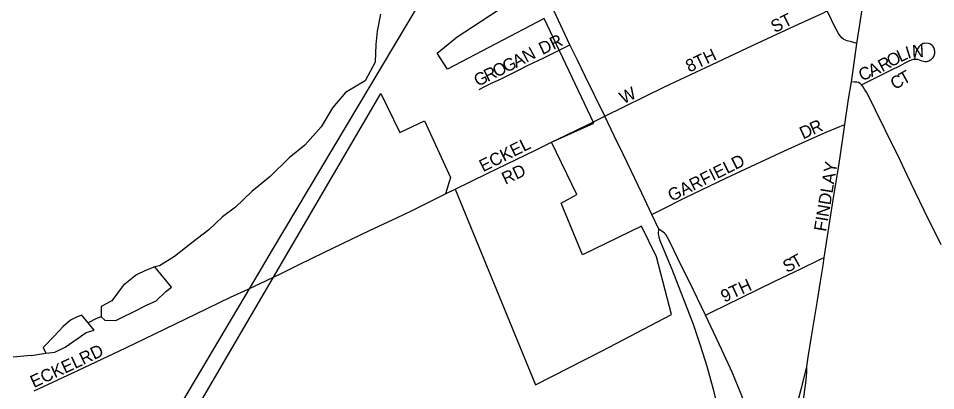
# Model space of a CAD drawing. Extents: x 1443599 to 1910620, y 1028088 to 1361369.
# Drawn here: x 1654820 to 1658503, y 1293560 to 1295055 of the extents above; entities that cross this region are included whole.
import ezdxf

# ---------------------------------------------------------------- set-up
doc = ezdxf.new("R2010")
doc.units = 0
for name, color, linetype in [('GM_X_City_Street', 7, 'Continuous'), ('GM_X_City_Street_Text', 7, 'Continuous'), ('GM_X_Corporation', 7, 'Continuous'), ('GM_X_Minor_Lake', 7, 'Continuous'), ('GM_X_Minor_River', 7, 'Continuous'), ('GM_X_Rail_Line', 7, 'Continuous'), ('GM_X_State_Route', 7, 'Continuous'), ('GM_X_Township_Road', 7, 'Continuous'), ('GM_X_Township_Subdivision', 7, 'Continuous'), ('GM_X_Township_Subdivision_Text', 7, 'Continuous')]:
    doc.layers.add(name, color=color, linetype=linetype)

msp = doc.modelspace()

# ---------------------------------------------------------------- linework, layer by layer
at = {"layer": 'GM_X_City_Street'}
for points in [[(1658186.9, 1294953.6), (1658213.1, 1295124.1), (1658222.5, 1295192.3), (1658234.3, 1295269.8), (1658239.9, 1295306.7), (1658245.5, 1295344.2), (1658249.1, 1295368.7), (1658257.3, 1295420), (1658270.5, 1295507.4), (1658292.3, 1295649.3), (1658301, 1295703.3)], [(1657174.9, 1294662.3), (1657413.8, 1294779.2), (1657602.7, 1294868.2), (1657770.4, 1294946.6), (1657937.5, 1295024.2), (1658049.4, 1295076.2), (1658067.2, 1295084.5)], [(1658186.9, 1294953.6), (1658165.4, 1294959.9), (1658147.8, 1294965), (1658134.6, 1294970.1), (1658127.3, 1294975.3), (1658119.2, 1294984.1), (1658112.8, 1294994.1), (1658094.5, 1295029.1), (1658084.2, 1295049.4), (1658080, 1295058), (1658071.5, 1295075.5), (1658067.2, 1295084.5)], [(1658164.3, 1294800.3), (1658169.8, 1294836.6), (1658185.3, 1294943.6), (1658186.9, 1294953.6)], [(1658205.6, 1294787.2), (1658232, 1294800.7), (1658264.2, 1294817.2), (1658325.4, 1294847.8), (1658361, 1294865.8), (1658380.9, 1294876.2), (1658395.8, 1294883.9), (1658406.4, 1294887.9), (1658415.1, 1294890.8), (1658422.3, 1294891.3), (1658429.5, 1294890.4), (1658442.8, 1294885.9), (1658454.5, 1294882.3), (1658458.7, 1294881.6), (1658463.1, 1294881.5), (1658467.5, 1294882), (1658471.6, 1294883), (1658475.5, 1294884.3), (1658479.7, 1294886.3), (1658483.2, 1294888.6), (1658486.7, 1294891.3), (1658490.2, 1294894.6), (1658492.5, 1294897.8), (1658494.9, 1294901.3), (1658496.7, 1294905.4), (1658498.4, 1294910.1), (1658498.9, 1294913.7), (1658499.4, 1294918.3), (1658499.2, 1294922.4), (1658498.6, 1294927.1), (1658497.6, 1294930.9), (1658496.1, 1294935.1), (1658494, 1294939), (1658491.8, 1294942.4), (1658488.7, 1294945.7), (1658482.1, 1294950.5), (1658478.5, 1294952.1), (1658473.9, 1294953.5), (1658465.2, 1294954.9), (1658456.7, 1294954.3), (1658452.5, 1294953.1), (1658448.7, 1294951.5), (1658444.5, 1294949), (1658441.5, 1294946.6), (1658435.3, 1294940.2), (1658430.6, 1294933.9), (1658427.5, 1294927.9), (1658426.1, 1294924), (1658424.6, 1294920.3), (1658417.9, 1294893.1)], [(1658138.3, 1294628), (1658153.5, 1294729.5), (1658164.3, 1294800.3)], [(1658205.6, 1294787.2), (1658204.1, 1294789), (1658199.5, 1294793.1), (1658193.6, 1294796.6), (1658186.4, 1294798.1), (1658177.2, 1294799), (1658164.3, 1294800.3)], [(1658524.4, 1294144.8), (1658457.1, 1294283.4), (1658386.9, 1294428.1), (1658351.9, 1294502.3), (1658325.3, 1294555.3), (1658300.2, 1294606.5), (1658261.4, 1294686.6), (1658238.3, 1294732.8), (1658224.8, 1294757.7), (1658218.9, 1294767.8), (1658211.7, 1294779.6), (1658205.6, 1294787.2)], [(1656960.6, 1294556.9), (1657019.7, 1294585.6), (1657110.7, 1294629.7), (1657174.9, 1294662.3)], [(1657363.4, 1294267.2), (1657403.3, 1294287.2), (1657496.1, 1294333.7), (1657660.6, 1294413.1), (1657800.4, 1294478.9), (1657896.2, 1294523.1), (1657993.8, 1294567.2), (1658063.9, 1294597.1), (1658118.7, 1294619.9), (1658138.3, 1294628)], [(1658055.8, 1294094.2), (1658058.2, 1294110.1), (1658068.8, 1294179.5), (1658094.9, 1294351.2), (1658113.6, 1294462.3), (1658129.9, 1294572.6), (1658138.3, 1294628)], [(1656573.8, 1294369.3), (1656702.4, 1294431.9), (1656896.7, 1294524.8), (1656960.6, 1294556.9)], [(1655816.9, 1294001.6), (1655878.4, 1294031.5), (1655948, 1294065.7), (1656046.2, 1294114.1), (1656229.9, 1294202.1), (1656342.8, 1294255.5), (1656398.2, 1294282), (1656465.3, 1294314.8), (1656534.6, 1294349.7)], [(1657578.2, 1293862.7), (1657600, 1293873.4), (1657722.7, 1293933.2), (1657857.6, 1293998.6), (1657960.9, 1294048.2), (1658038.4, 1294085.8), (1658055.8, 1294094.2)], [(1657985.3, 1293656), (1657991.4, 1293694.7), (1658005.7, 1293785.4), (1658027.3, 1293913.1), (1658041.1, 1293998.1), (1658050.9, 1294061.9), (1658055.8, 1294094.2)], [(1654883.9, 1293558.4), (1655036.3, 1293630.4), (1655251.7, 1293731.9), (1655368.5, 1293787.8), (1655534.9, 1293867.6), (1655672, 1293934.8), (1655742.5, 1293967.7), (1655816.9, 1294001.6)], [(1657939.2, 1293476.1), (1657948.8, 1293508.9), (1657961.8, 1293559.9), (1657970.9, 1293596.5), (1657985.3, 1293656)], [(1657965.5, 1293472.6), (1657978, 1293562.7), (1657981.4, 1293590.6), (1657984.1, 1293616.5), (1657985, 1293635.5), (1657985.3, 1293656)]]:
    msp.add_lwpolyline(points, dxfattribs=at)
at = {"layer": 'GM_X_Corporation'}
msp.add_lwpolyline([(1655199.3, 1292910.6), (1656275.4, 1294753.4), (1656351.8, 1294596.6), (1656451, 1294643.6), (1656555.1, 1294415.1), (1656534.7, 1294349.7), (1656573.8, 1294369.3), (1656897.1, 1293582.8), (1657163.6, 1293720), (1657442.6, 1293865.8), (1657381.5, 1294096.4), (1657322.2, 1294219.7), (1657084.9, 1294105.1), (1656999, 1294312.3), (1657062.7, 1294346.7), (1656960.6, 1294556.9), (1657130.4, 1294633.6), (1656931.8, 1295053.6), (1656543.3, 1294850.4), (1656501.6, 1294915.2), (1656581.5, 1294979.9), (1656874.4, 1295172.9)], dxfattribs=at)
at = {"layer": 'GM_X_Minor_Lake'}
for p, q in [((1655434.8, 1293974.9), (1655368.9, 1294056.7)), ((1655125.2, 1293801.9), (1655074.8, 1293863.3))]:
    msp.add_line(p, q, dxfattribs=at)
for points in [[(1655368.9, 1294056.7), (1655330.7, 1294041.6), (1655294.3, 1294024.4), (1655241.4, 1293981.6), (1655196, 1293920.5), (1655153.5, 1293897.5), (1655152.5, 1293855.4), (1655168.2, 1293843), (1655212, 1293841.9), (1655238.3, 1293855.3), (1655282.7, 1293876.3), (1655335.3, 1293903.1), (1655373.6, 1293920.2), (1655412.4, 1293957.3), (1655434.8, 1293974.9)], [(1655074.8, 1293863.3), (1655056.7, 1293855.7), (1655030.4, 1293842.3), (1654999.9, 1293817), (1654965, 1293779.8), (1654920, 1293732.7), (1654931.4, 1293710.4), (1654967.4, 1293713.5), (1655007.8, 1293734.6), (1655056.5, 1293767.5), (1655093.1, 1293792.7), (1655125.2, 1293801.9)]]:
    msp.add_lwpolyline(points, dxfattribs=at)
at = {"layer": 'GM_X_Minor_River'}
for points in [[(1656273.9, 1295071.3), (1656260.7, 1295003.4), (1656255.7, 1294949.4), (1656252.4, 1294879.3), (1656213, 1294803.8), (1656134.3, 1294757.1), (1656081.3, 1294696), (1656036, 1294618.6), (1655970.8, 1294545.7), (1655907.9, 1294494.7), (1655830.7, 1294420), (1655757.7, 1294359.2), (1655692.7, 1294296.2), (1655640.1, 1294257.1), (1655585.2, 1294206), (1655516.4, 1294153.2), (1655447.5, 1294098.3), (1655387, 1294061.3)], [(1655387, 1294061.3), (1655368.9, 1294056.7)], [(1655152.5, 1293855.4), (1655134.6, 1293848.8), (1655100.3, 1293832.3)], [(1654871.4, 1293700.1), (1654799.4, 1293693.4)], [(1654871.4, 1293700.1), (1654931.4, 1293710.4)]]:
    msp.add_lwpolyline(points, dxfattribs=at)
at = {"layer": 'GM_X_Rail_Line'}
for points in [[(1655840.8, 1294125.2), (1657409.2, 1296756.2), (1657593.3, 1297028.4), (1657725.4, 1297200.6), (1657844.3, 1297334.3), (1657983.9, 1297461.5), (1658200.1, 1297623), (1658330.1, 1297707.9), (1658519, 1297818.7), (1659668.6, 1298377.1), (1659977.9, 1298523.5), (1660112, 1298578.3), (1660266.7, 1298637.1), (1660354.2, 1298674.1), (1660695, 1298831.5), (1661308.1, 1299127.1), (1661770.7, 1299357), (1661928.1, 1299448.7), (1662089.6, 1299545.9), (1662245.6, 1299648.5), (1662416.7, 1299770.3), (1662652.6, 1299954.9), (1662816.3, 1300093.3), (1662986, 1300250.7)], [(1655751.8, 1293975.8), (1655840.8, 1294125.2)], [(1628023.8, 1247385.4), (1629401.8, 1249687.9), (1632328.1, 1254610.4), (1636988.2, 1262473.3), (1640103.6, 1267682.6), (1644118.4, 1274411.1), (1645799.9, 1277195.1), (1647368.1, 1279857.7), (1650565.7, 1285234.3), (1651910.4, 1287492.2), (1654330.5, 1291580.9), (1655751.8, 1293975.8)]]:
    msp.add_lwpolyline(points, dxfattribs=at)
at = {"layer": 'GM_X_State_Route'}
for points in [[(1657174.9, 1294662.3), (1657096, 1294823), (1657064.7, 1294886.9), (1657034.6, 1294948.2), (1656979.2, 1295066.3), (1656929.7, 1295167.7), (1656911.1, 1295206.8), (1656856.2, 1295319.2), (1656806.9, 1295423.5), (1656786.7, 1295465.9), (1656777.2, 1295485.8), (1656710.1, 1295622.3), (1656599.3, 1295852.8), (1656549.1, 1295955), (1656512.8, 1296029.4), (1656469, 1296122.3), (1656443, 1296177.2), (1656391.5, 1296285)], [(1657391.5, 1294208), (1657363.4, 1294267.2), (1657323, 1294352.3), (1657280.6, 1294442.2), (1657247.8, 1294509.9), (1657212.1, 1294583.5), (1657174.9, 1294662.3)], [(1657638.1, 1293459.5), (1657611, 1293564.5), (1657585.4, 1293656.4), (1657559.1, 1293741.2), (1657530.4, 1293825.3), (1657499, 1293908.4), (1657445.4, 1294046.2), (1657400.8, 1294152.3), (1657396.8, 1294161.2), (1657393, 1294175.3), (1657390.8, 1294189.4), (1657391.5, 1294208)], [(1657751.3, 1293466.8), (1657743.4, 1293490.8), (1657722.3, 1293545.8), (1657685.7, 1293633.5), (1657644.8, 1293723), (1657578.2, 1293862.7), (1657530.3, 1293963.1), (1657468.4, 1294089.9), (1657433.9, 1294159.3), (1657425.1, 1294177.2), (1657419.1, 1294186.5), (1657413.8, 1294191.6), (1657409.4, 1294196.1), (1657404.2, 1294199.8), (1657391.5, 1294208)]]:
    msp.add_lwpolyline(points, dxfattribs=at)
at = {"layer": 'GM_X_Township_Road'}
msp.add_lwpolyline([(1656534.6, 1294349.7), (1656551.4, 1294358.1), (1656573.8, 1294369.3)], dxfattribs=at)
at = {"layer": 'GM_X_Township_Subdivision'}
for points in [[(1656828.2, 1294846.6), (1656867.5, 1294867), (1656929.4, 1294896.7), (1657034.6, 1294948.2)], [(1656670.2, 1294769.6), (1656693.7, 1294781.1), (1656723.1, 1294795.1), (1656755.4, 1294811), (1656828.2, 1294846.6)]]:
    msp.add_lwpolyline(points, dxfattribs=at)

# ---------------------------------------------------------------- texts
at = {"layer": 'GM_X_City_Street_Text'}
for s, rotation, p in [('ST', 26.565, (1657856.6, 1294995.2)), ('I', 17.2602, (1658391.1, 1294891.6)), ('N', 2.4051, (1658408.7, 1294897.6)), ('8TH', 25.115, (1657513.5, 1294836.9)), ('O', 28.2756, (1658322.7, 1294857)), ('L', 24.8419, (1658360.8, 1294877.5)), ('A', 25.432, (1658245.7, 1294817.9)), ('R', 28.4507, (1658288, 1294838.1)), ('C', 21.2467, (1658205.1, 1294802)), ('C', 29.7268, (1658338.8, 1294766.3)), ('T', 29.1077, (1658373.1, 1294785.8)), ('W', 26.5505, (1657249.4, 1294709.2)), ('R', 23.3708, (1658010.4, 1294586.4)), ('D', 24.5905, (1657970.6, 1294568.2)), ('ECKEL', 26.5607, (1656686.2, 1294436.4)), ('GARFIELD', 26.5636, (1657443, 1294317.6)), ('RD', 25.2123, (1656775.5, 1294385.9)), ('FINDLAY', 80.5359, (1658062.7, 1294196.3)), ('S', 26.9072, (1657905.1, 1294031.6)), ('T', 29.0898, (1657938.3, 1294048.5)), ('9TH', 24.6351, (1657654.4, 1293912.9)), ('RD', 25.1968, (1655080.4, 1293662.1)), ('ECKEL', 24.8647, (1654882.5, 1293569.7))]:
    msp.add_text(s, height=50, rotation=rotation, dxfattribs=at).set_placement(p)
at = {"layer": 'GM_X_Township_Subdivision_Text'}
for s, rotation, p in [('DR', 25.2017, (1656924, 1294907.3)), ('N', 28.4352, (1656859.8, 1294875.6)), ('A', 26.3837, (1656818.7, 1294855.2)), ('O', 26.0664, (1656739.4, 1294816.4)), ('G', 26.0666, (1656778.9, 1294835.7)), ('G', 26.0666, (1656664.3, 1294779.6)), ('R', 26.0719, (1656703.8, 1294799))]:
    msp.add_text(s, height=50, rotation=rotation, dxfattribs=at).set_placement(p)

doc.saveas('drawing.dxf')
